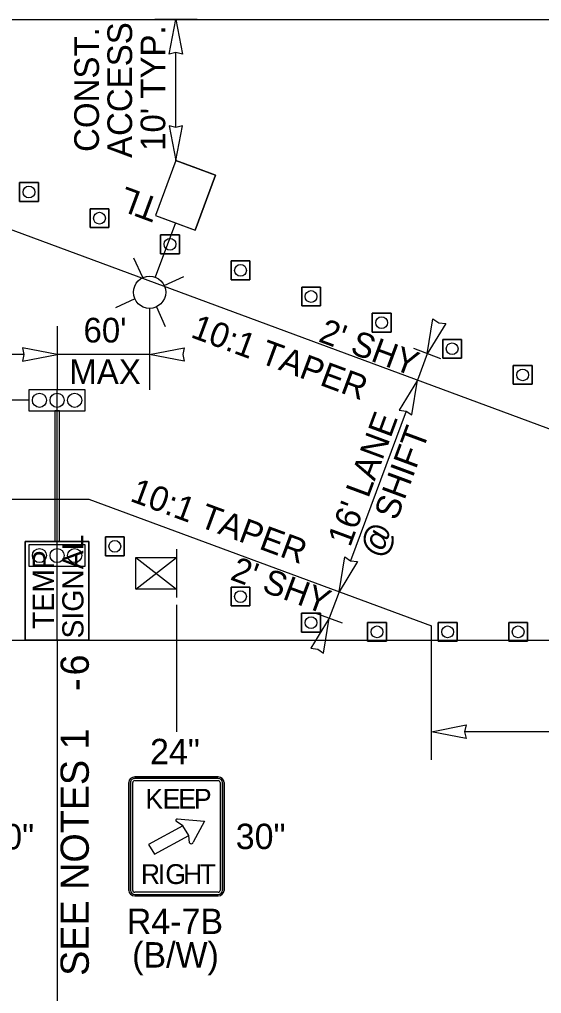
# Model space of a CAD drawing. Extents: x 99979.8 to 100075.7, y 99995 to 100010.7.
# Drawn here: x 100010.993 to 100012.474, y 100005.177 to 100007.939 of the extents above; entities that cross this region are included whole.
import ezdxf

# ---------------------------------------------------------------- set-up
doc = ezdxf.new("R2010")
doc.units = 0
for name, color, linetype in [('RD_ED_ShoulderPavedEdge', 7, 'Continuous'), ('RD_MK_LineEdgeWhite', 7, 'Continuous'), ('TR_SN_ConstructionSigns', 7, 'Continuous'), ('TR_WZ_PortableLightStandard', 7, 'Continuous'), ('TR_WZ_PortableSignMount5ftMinBlk-Wht', 7, 'Continuous'), ('TR_WZ_TempSignal', 7, 'Continuous'), ('TR_WZ_TrafficCone', 7, 'Continuous'), ('TR_WZ_WorkZoneDetails', 7, 'Continuous'), ('TR_WZ_WorkZoneTextCurrent', 7, 'Continuous')]:
    doc.layers.add(name, color=color, linetype=linetype)

msp = doc.modelspace()

# ---------------------------------------------------------------- linework, layer by layer
at = {"layer": 'RD_ED_ShoulderPavedEdge'}
for p, q in [((100000.1076, 100007.9393), (100015.45, 100007.9393)), ((100000.1076, 100006.1793), (100015.45, 100006.1793))]:
    msp.add_line(p, q, dxfattribs=at)
at = {"layer": 'RD_MK_LineEdgeWhite'}
for p, q in [((100010.4406, 100007.5393), (100012.9246, 100006.6193)), ((100000.1076, 100006.5793), (100011.1899, 100006.5793)), ((100011.1899, 100006.5793), (100012.1619, 100006.2193))]:
    msp.add_line(p, q, dxfattribs=at)
at = {"layer": 'TR_SN_ConstructionSigns'}
for p, q in [((100011.3034, 100005.4696), (100011.3034, 100005.7755)), ((100011.3034, 100005.7755), (100011.3034, 100005.4696)), ((100011.308, 100005.7755), (100011.308, 100005.4696)), ((100011.3146, 100005.4696), (100011.3146, 100005.7755)), ((100011.3202, 100005.7913), (100011.5565, 100005.7913)), ((100011.5565, 100005.7913), (100011.3202, 100005.7913)), ((100011.5565, 100005.7869), (100011.3202, 100005.7869)), ((100011.3202, 100005.7808), (100011.5565, 100005.7808)), ((100011.5621, 100005.7755), (100011.5621, 100005.4696)), ((100011.5687, 100005.4696), (100011.5687, 100005.7755)), ((100011.5734, 100005.7755), (100011.5734, 100005.4696)), ((100011.5734, 100005.4696), (100011.5734, 100005.7755)), ((100011.4567, 100005.6529), (100011.4382, 100005.6647)), ((100011.4407, 100005.6725), (100011.5177, 100005.6656)), ((100011.5177, 100005.6656), (100011.4863, 100005.606)), ((100011.4567, 100005.6529), (100011.359, 100005.6)), ((100011.4736, 100005.6255), (100011.4567, 100005.6529)), ((100011.4736, 100005.6255), (100011.4567, 100005.6529)), ((100011.4567, 100005.6529), (100011.4567, 100005.6529)), ((100011.3758, 100005.5726), (100011.4736, 100005.6255)), ((100011.4752, 100005.6045), (100011.4736, 100005.6255)), ((100011.4736, 100005.6255), (100011.4736, 100005.6255)), ((100011.359, 100005.6), (100011.3758, 100005.5726)), ((100011.5565, 100005.4644), (100011.3202, 100005.4644)), ((100011.3202, 100005.4582), (100011.5565, 100005.4582)), ((100011.5565, 100005.4538), (100011.3202, 100005.4538)), ((100011.3202, 100005.4538), (100011.5565, 100005.4538))]:
    msp.add_line(p, q, dxfattribs=at)
for centre, major_axis, ratio, start_param, end_param in [((100011.3202, 100005.7755), (-0.0169, 0), 0.9375, 4.712389, 6.283185), ((100011.3202, 100005.7755), (-0.0169, 0), 0.9375, 4.712389, 6.283185), ((100011.3202, 100005.7755), (0.0122, 0), 0.9375, 1.570796, 3.141593), ((100011.3202, 100005.7755), (0.00563, 0), 0.9375, 1.570796, 3.141593), ((100011.5565, 100005.7755), (-0.0169, 0), 0.9375, 3.141593, 4.712389), ((100011.5565, 100005.7755), (-0.0169, 0), 0.9375, 3.141593, 4.712389), ((100011.5565, 100005.7755), (0.0122, 0), 0.9375, 0, 1.570796), ((100011.5565, 100005.7755), (0.00562, 0), 0.9375, 6.283185, 7.853982), ((100011.4415, 100005.668), (0.00485, -0.00001), 0.937492, 1.73335, 3.955171), ((100011.4804, 100005.6075), (0.00607, -0.00002), 0.9368, 3.700197, 6.020834), ((100011.3202, 100005.4696), (0.0169, 0), 0.9375, 3.141593, 4.712389), ((100011.3202, 100005.4696), (0.0169, 0), 0.9375, 3.141593, 4.712389), ((100011.3202, 100005.4696), (0.0122, 0), 0.9375, 3.141593, 4.712389), ((100011.3202, 100005.4696), (0.00563, 0), 0.9375, 3.141593, 4.712389), ((100011.5565, 100005.4696), (0.0169, 0), 0.9375, 4.712389, 6.283185), ((100011.5565, 100005.4696), (0.0122, 0), 0.9375, 4.712389, 6.283185), ((100011.5565, 100005.4696), (0.00562, 0), 0.9375, 4.712389, 6.283185), ((100011.5565, 100005.4696), (0.0169, 0), 0.9375, 4.712389, 6.283185)]:
    msp.add_ellipse(centre, major_axis=major_axis, ratio=ratio, start_param=start_param, end_param=end_param, dxfattribs=at)
at = {"layer": 'TR_WZ_PortableLightStandard'}
for p, q in [((100011.4367, 100007.5393), (100011.3791, 100007.3837)), ((100011.4367, 100007.5393), (100011.3791, 100007.3837)), ((100011.4367, 100007.5393), (100011.5492, 100007.4976)), ((100011.5492, 100007.4976), (100011.4916, 100007.342)), ((100011.4916, 100007.342), (100011.5492, 100007.4976)), ((100011.3791, 100007.3837), (100011.4916, 100007.342)), ((100011.4353, 100007.3628), (100011.3782, 100007.2087)), ((100011.3432, 100007.2073), (100011.3178, 100007.2626)), ((100011.4039, 100007.1848), (100011.4593, 100007.2103)), ((100011.3207, 100007.1467), (100011.2655, 100007.1212)), ((100011.3815, 100007.1242), (100011.4069, 100007.0688))]:
    msp.add_line(p, q, dxfattribs=at)
for points in [[(100011.5492, 100007.4976), (100011.493, 100007.5185), (100011.4367, 100007.5393)], [(100011.3791, 100007.3837), (100011.4353, 100007.3628), (100011.4916, 100007.342)]]:
    msp.add_lwpolyline(points, dxfattribs=at)
msp.add_circle((100011.3623, 100007.1657), 0.0457, dxfattribs=at)
msp.add_circle((100011.3623, 100007.1657), 0.0457, dxfattribs=at)
at = {"layer": 'TR_WZ_PortableSignMount5ftMinBlk-Wht'}
for p, q in [((100011.4384, 100006.4376), (100011.4384, 100006.2997)), ((100011.3233, 100006.3238), (100011.4384, 100006.4134)), ((100011.3233, 100006.4134), (100011.4384, 100006.3238)), ((100011.3807, 100006.3685), (100011.3807, 100006.3685)), ((100011.3808, 100006.3686), (100011.3808, 100006.3686))]:
    msp.add_line(p, q, dxfattribs=at)
msp.add_lwpolyline([(100011.3233, 100006.3238), (100011.3233, 100006.4134), (100011.4384, 100006.4134), (100011.4384, 100006.3238)], close=True, dxfattribs=at)
at = {"layer": 'TR_WZ_TempSignal'}
for p, q in [((100011.02, 100006.8893), (100011.02, 100006.8293)), ((100011.1798, 100006.8893), (100011.02, 100006.8893)), ((100011.0999, 100006.1789), (100011.0999, 100006.8893)), ((100011.1798, 100006.8293), (100011.1798, 100006.8893)), ((100011.02, 100006.8293), (100011.1798, 100006.8293)), ((100011.0932, 100006.8293), (100011.0932, 100006.4591)), ((100011.1065, 100006.8293), (100011.0932, 100006.8293)), ((100011.1065, 100006.4591), (100011.1065, 100006.8293)), ((100011.0098, 100006.1789), (100011.0098, 100006.4591)), ((100011.0098, 100006.4591), (100011.1899, 100006.4591)), ((100011.0932, 100006.4591), (100011.0098, 100006.4591)), ((100011.0098, 100006.4591), (100011.0098, 100006.1789)), ((100011.02, 100006.4491), (100011.02, 100006.3891)), ((100011.1798, 100006.4491), (100011.02, 100006.4491)), ((100011.0932, 100006.4591), (100011.1065, 100006.4591)), ((100011.1065, 100006.4591), (100011.0932, 100006.4591)), ((100011.1899, 100006.4591), (100011.1065, 100006.4591)), ((100011.1798, 100006.3891), (100011.1798, 100006.4491)), ((100011.1899, 100006.4591), (100011.1899, 100006.1789)), ((100011.1899, 100006.1789), (100011.1899, 100006.4591)), ((100011.02, 100006.3891), (100011.1798, 100006.3891)), ((100011.1899, 100006.1789), (100011.0098, 100006.1789)), ((100011.0098, 100006.1789), (100011.1899, 100006.1789))]:
    msp.add_line(p, q, dxfattribs=at)
for points in [[(100011.1798, 100006.8293), (100011.1798, 100006.8893), (100011.02, 100006.8893), (100011.02, 100006.8293), (100011.1798, 100006.8293)], [(100011.1798, 100006.3891), (100011.1798, 100006.4491), (100011.02, 100006.4491), (100011.02, 100006.3891), (100011.1798, 100006.3891)]]:
    msp.add_lwpolyline(points, dxfattribs=at)
for centre in [(100011.0499, 100006.8593), (100011.0499, 100006.8593), (100011.0999, 100006.8593), (100011.0999, 100006.8593), (100011.1498, 100006.8593), (100011.1498, 100006.8593), (100011.0499, 100006.4191), (100011.0499, 100006.4191), (100011.0999, 100006.4191), (100011.0999, 100006.4191), (100011.1498, 100006.4191), (100011.1498, 100006.4191)]:
    msp.add_circle(centre, 0.02, dxfattribs=at)
at = {"layer": 'TR_WZ_TrafficCone'}
for points in [[(100011.0469, 100007.4766), (100010.9936, 100007.4766), (100010.9936, 100007.4232), (100011.0469, 100007.4232), (100011.0469, 100007.4766)], [(100011.0469, 100007.4232), (100010.9936, 100007.4232), (100010.9936, 100007.4766), (100011.0469, 100007.4766), (100011.0469, 100007.4232)], [(100011.2469, 100007.4025), (100011.1936, 100007.4025), (100011.1936, 100007.3492), (100011.2469, 100007.3492), (100011.2469, 100007.4025)], [(100011.2469, 100007.3492), (100011.1936, 100007.3492), (100011.1936, 100007.4025), (100011.2469, 100007.4025), (100011.2469, 100007.3492)], [(100011.4469, 100007.3284), (100011.3936, 100007.3284), (100011.3936, 100007.2751), (100011.4469, 100007.2751), (100011.4469, 100007.3284)], [(100011.4469, 100007.2751), (100011.3936, 100007.2751), (100011.3936, 100007.3284), (100011.4469, 100007.3284), (100011.4469, 100007.2751)], [(100011.6469, 100007.2544), (100011.5936, 100007.2544), (100011.5936, 100007.201), (100011.6469, 100007.201), (100011.6469, 100007.2544)], [(100011.6469, 100007.201), (100011.5936, 100007.201), (100011.5936, 100007.2544), (100011.6469, 100007.2544), (100011.6469, 100007.201)], [(100011.8469, 100007.1803), (100011.7936, 100007.1803), (100011.7936, 100007.1269), (100011.8469, 100007.1269), (100011.8469, 100007.1803)], [(100011.8469, 100007.1269), (100011.7936, 100007.1269), (100011.7936, 100007.1803), (100011.8469, 100007.1803), (100011.8469, 100007.1269)], [(100012.0469, 100007.1062), (100011.9936, 100007.1062), (100011.9936, 100007.0529), (100012.0469, 100007.0529), (100012.0469, 100007.1062)], [(100012.0469, 100007.0529), (100011.9936, 100007.0529), (100011.9936, 100007.1062), (100012.0469, 100007.1062), (100012.0469, 100007.0529)], [(100012.2469, 100007.0321), (100012.1936, 100007.0321), (100012.1936, 100006.9788), (100012.2469, 100006.9788), (100012.2469, 100007.0321)], [(100012.2469, 100006.9788), (100012.1936, 100006.9788), (100012.1936, 100007.0321), (100012.2469, 100007.0321), (100012.2469, 100006.9788)], [(100012.4469, 100006.9581), (100012.3936, 100006.9581), (100012.3936, 100006.9047), (100012.4469, 100006.9047), (100012.4469, 100006.9581)], [(100012.4469, 100006.9047), (100012.3936, 100006.9047), (100012.3936, 100006.9581), (100012.4469, 100006.9581), (100012.4469, 100006.9047)], [(100011.237, 100006.472), (100011.2903, 100006.472), (100011.2903, 100006.4187), (100011.237, 100006.4187), (100011.237, 100006.472)], [(100011.237, 100006.4187), (100011.2903, 100006.4187), (100011.2903, 100006.472), (100011.237, 100006.472), (100011.237, 100006.4187)], [(100011.5933, 100006.3294), (100011.6466, 100006.3294), (100011.6466, 100006.2761), (100011.5933, 100006.2761), (100011.5933, 100006.3294)], [(100011.5933, 100006.2761), (100011.6466, 100006.2761), (100011.6466, 100006.3294), (100011.5933, 100006.3294), (100011.5933, 100006.2761)], [(100011.7933, 100006.2553), (100011.8466, 100006.2553), (100011.8466, 100006.202), (100011.7933, 100006.202), (100011.7933, 100006.2553)], [(100011.7933, 100006.202), (100011.8466, 100006.202), (100011.8466, 100006.2553), (100011.7933, 100006.2553), (100011.7933, 100006.202)], [(100011.9806, 100006.2293), (100012.034, 100006.2293), (100012.034, 100006.176), (100011.9806, 100006.176), (100011.9806, 100006.2293)], [(100011.9806, 100006.176), (100012.034, 100006.176), (100012.034, 100006.2293), (100011.9806, 100006.2293), (100011.9806, 100006.176)], [(100012.1806, 100006.2293), (100012.234, 100006.2293), (100012.234, 100006.176), (100012.1806, 100006.176), (100012.1806, 100006.2293)], [(100012.1806, 100006.176), (100012.234, 100006.176), (100012.234, 100006.2293), (100012.1806, 100006.2293), (100012.1806, 100006.176)], [(100012.3806, 100006.2293), (100012.434, 100006.2293), (100012.434, 100006.176), (100012.3806, 100006.176), (100012.3806, 100006.2293)], [(100012.3806, 100006.176), (100012.434, 100006.176), (100012.434, 100006.2293), (100012.3806, 100006.2293), (100012.3806, 100006.176)]]:
    msp.add_lwpolyline(points, dxfattribs=at)
for centre in [(100011.0202, 100007.4499), (100011.2202, 100007.3758), (100011.4202, 100007.3018), (100011.6202, 100007.2277), (100011.8202, 100007.1536), (100012.0202, 100007.0795), (100012.2202, 100007.0055), (100012.4202, 100006.9314), (100011.2637, 100006.4453), (100011.62, 100006.3027), (100011.82, 100006.2287), (100012.0073, 100006.2026), (100012.2073, 100006.2026), (100012.4073, 100006.2026)]:
    msp.add_circle(centre, 0.0167, dxfattribs=at)
at = {"layer": 'TR_WZ_WorkZoneDetails'}
for p, q in [((100011.4967, 100007.9393), (100011.3767, 100007.9393)), ((100011.4367, 100007.633), (100011.4367, 100007.8456)), ((100011.3623, 100007.12), (100011.3623, 100006.8893)), ((100011.0999, 100007.0693), (100011.0999, 100006.8893)), ((100011.0061, 100006.9893), (100009.9513, 100006.9893)), ((100011.3623, 100006.9893), (100011.0999, 100006.9893)), ((100012.1883, 100006.9773), (100012.1111, 100007.0059)), ((100012.1497, 100006.9916), (100012.1219, 100006.9166)), ((100011.02, 100006.8593), (100010.86, 100006.8593)), ((100012.0894, 100006.8287), (100011.9322, 100006.4043)), ((100011.8996, 100006.3164), (100011.8718, 100006.2414)), ((100011.4384, 100006.2797), (100011.4384, 100005.9193)), ((100011.9094, 100006.2275), (100011.8322, 100006.2561)), ((100012.1619, 100005.8393), (100012.1619, 100006.2193)), ((100011.0999, 100006.1793), (100011.0999, 100004.4092)), ((100012.9532, 100005.9193), (100012.2556, 100005.9193))]:
    msp.add_line(p, q, dxfattribs=at)
for points in [[(100011.4367, 100007.9393), (100011.456, 100007.841), (100011.4367, 100007.8456), (100011.4174, 100007.841)], [(100011.4367, 100007.5393), (100011.456, 100007.6376), (100011.4367, 100007.633), (100011.4174, 100007.6376)], [(100012.1497, 100006.9916), (100012.1658, 100007.0905), (100012.1822, 100007.0795), (100012.2019, 100007.0771)], [(100011.0999, 100006.9893), (100011.0016, 100007.0085), (100011.0061, 100006.9893), (100011.0016, 100006.97)], [(100011.3623, 100006.9893), (100011.4606, 100007.0085), (100011.4561, 100006.9893), (100011.4606, 100006.97)], [(100012.1219, 100006.9166), (100012.0697, 100006.8311), (100012.0894, 100006.8287), (100012.1058, 100006.8177)], [(100011.8996, 100006.3164), (100011.9157, 100006.4153), (100011.9322, 100006.4043), (100011.9518, 100006.4019)], [(100011.8718, 100006.2414), (100011.8196, 100006.156), (100011.8393, 100006.1535), (100011.8558, 100006.1426)], [(100012.1619, 100005.9193), (100012.2602, 100005.9386), (100012.2556, 100005.9193), (100012.2602, 100005.9)]]:
    msp.add_lwpolyline(points, close=True, dxfattribs=at)

# ---------------------------------------------------------------- texts
at = {"layer": 'TR_SN_ConstructionSigns'}
for s, p in [('24"', (100011.3636, 100005.8273)), ('30"', (100010.8937, 100005.5858)), ('30"', (100011.6066, 100005.5866)), ('R4-7B', (100011.2977, 100005.3458)), ('(B/W)', (100011.3128, 100005.2507))]:
    msp.add_text(s, height=0.072, rotation=360, dxfattribs=at).set_placement(p)
for s, p in [('K', (100011.3503, 100005.7013)), ('E', (100011.3993, 100005.7013)), ('E', (100011.4437, 100005.7013)), ('P', (100011.4881, 100005.7013)), ('R', (100011.3377, 100005.4876)), ('I', (100011.3855, 100005.4876)), ('G', (100011.4069, 100005.4876)), ('H', (100011.4575, 100005.4876)), ('T', (100011.5042, 100005.4876))]:
    msp.add_text(s, height=0.0562, dxfattribs=at).set_placement(p)
at = {"layer": 'TR_WZ_PortableLightStandard'}
msp.add_text('TL', height=0.07, rotation=159.6769, dxfattribs=at).set_placement((100011.3958, 100007.4287))
at = {"layer": 'TR_WZ_TempSignal'}
for s, p in [('SIGNAL', (100011.1748, 100006.184)), ('TEMP', (100011.0908, 100006.2111))]:
    msp.add_text(s, height=0.06, rotation=90, dxfattribs=at).set_placement(p)
at = {"layer": 'TR_WZ_WorkZoneTextCurrent'}
for s, height, rotation, p in [('ACCESS', 0.07, 90, (100011.3127, 100007.5465)), ('CONST.', 0.07, 90, (100011.2187, 100007.5637)), ("10' TYP.", 0.07, 90, (100011.4067, 100007.5666)), ("60'", 0.07, 360, (100011.1748, 100007.0233)), ('10:1 TAPER', 0.07, 339.6769, (100011.4758, 100007.0392)), ("2' SHY", 0.07, 339.6769, (100011.838, 100007.0271)), ('MAX', 0.07, 360, (100011.1346, 100006.9053)), ("16' LANE", 0.07, 69.6769, (100011.9308, 100006.4408)), ('SHIFT', 0.07, 69.6769, (100012.063, 100006.5156)), ('10:1 TAPER', 0.07, 339.6769, (100011.3038, 100006.5747)), ('@', 0.07, 69.6769, (100012.023, 100006.4077)), ("2' SHY", 0.07, 339.6769, (100011.5879, 100006.3519)), ('6', 0.08, 90, (100011.1899, 100006.079)), ('-', 0.08, 90, (100011.1899, 100006.0349)), ('SEE NOTES 1', 0.08, 90, (100011.1899, 100005.2272))]:
    msp.add_text(s, height=height, rotation=rotation, dxfattribs=at).set_placement(p)

doc.saveas('drawing.dxf')
